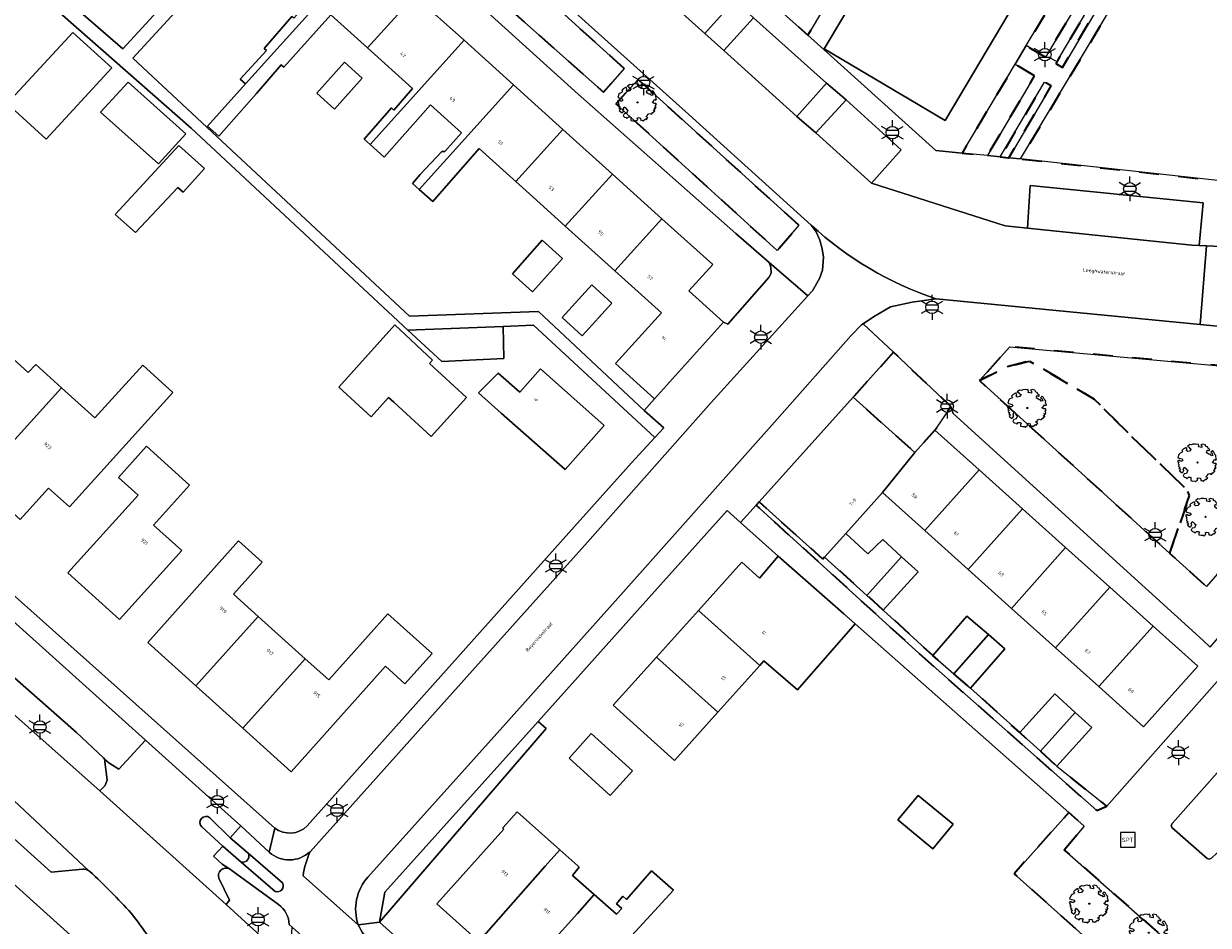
# Model space of a CAD drawing. Extents: x 105780 to 185197, y 477999 to 525027.
# Tile 408 of 562: x 108118 to 108238, y 479515 to 479607. Entities that reach past the tile are written whole.
import ezdxf
from ezdxf.enums import TextEntityAlignment as Align

# ---------------------------------------------------------------- set-up
doc = ezdxf.new("R2010")
doc.units = 0
doc.linetypes.add('XX-HIDDEN', pattern=[4, 2, -2])
for name, color, linetype, lineweight in [('B-GV-GR-BEPLANTING_CULTUUR_VASTE-PLANTENVAK-A', 252, 'Continuous', 5), ('B-GV-GR-BOOM-S', 252, 'Continuous', 25), ('B-GV-GR-HAAG_01-G', 252, 'GR-HAAG1', 13), ('B-GV-GR-MATERIAALGRENS-G', 252, 'XX-HIDDEN', 35), ('B-RO-IE-MEUBILAIR_WEGMEUBILAIR-S', 252, 'Continuous', 25), ('B-XX-KG-KADASTRAAL_BEBOUWING-G', 252, 'Continuous', 20), ('B1-WE-OG-BEBOUWING-T18', 7, 'Continuous', 18), ('B1-WE-OG-TERREIN_ERF-GV', 252, 'Continuous', 18), ('B1-WE-OG-TOPOGRAFIE-T18', 10, 'Continuous', 18), ('B1-WE-VH-VERHARDING_ASFALT-GV', 252, 'Continuous', 18), ('B1-WE-VH-VERHARDING_BETONSTRAATSTEEN-GV', 252, 'Continuous', 18), ('B1-WE-VH-VERHARDING_STRAATBAKSTEEN-GV', 252, 'Continuous', 18), ('B1-WE-VH-VERHARDING_TEGEL-GV', 252, 'Continuous', 18)]:
    doc.layers.add(name, color=color, linetype=linetype, lineweight=lineweight)
doc.styles.add('NLCS-ISO', font='NLCS-ISO.ttf')
doc.styles.add('NLCS-ISO-M200-T18', font='NLCS-ISO.ttf', dxfattribs={"height": 0.36})
doc.linetypes.add('GR-HAAG1', pattern='A,6,[176,NLCS.shx,S=0.125,R=0,X=0,Y=0],-2', length=8)

# ---------------------------------------------------------------- blocks, each defined once
blk = doc.blocks.new('B-SIE-WEG_LICHTMAST-SO')
at = {"ltscale": 0.1}
for p, q in [((0, 1.27), (0, 2.53)), ((-1.1, 0.63), (-2.19, 1.27)), ((1.1, 0.63), (2.19, 1.27)), ((-1.1, -0.63), (-2.19, -1.27)), ((0, -1.27), (0, -2.53)), ((1.1, -0.63), (2.19, -1.27))]:
    blk.add_line(p, q, dxfattribs=at)
at = {"flags": 128}
for points in [[(-1.16, 0.5), (1.16, 0.5)], [(-1.16, -0.5), (1.16, -0.5)]]:
    blk.add_lwpolyline(points, dxfattribs=at)
at = {"ltscale": 0.1}
blk.add_circle((0, 0), 1.27, dxfattribs=at)
at = {"style": 'NLCS-ISO'}
blk.add_attdef('TYPE', text='', height=1.8, dxfattribs=at).set_placement((0, 2.53), align=Align.BOTTOM_CENTER)
blk = doc.blocks.new('SIE-WEG_SPEELTOESTEL-SO')
at = {"flags": 128}
blk.add_lwpolyline([(-0.75, -0.75), (0.75, -0.75), (0.75, 0.75), (-0.75, 0.75)], close=True, dxfattribs=at)
at = {"style": 'NLCS-ISO'}
blk.add_text('SPT', height=0.45, dxfattribs=at).set_placement((0, 0), align=Align.MIDDLE_CENTER)
blk = doc.blocks.new('B-SGR-BOOM_06')
at = {"linetype": 'Continuous', "flags": 128}
blk.add_lwpolyline([(1.08, 1.41), (1.01, 1.58), (0.88, 1.63), (0.78, 1.81), (0.51, 1.88), (0.34, 1.81), (0.44, 1.71), (0.43, 1.52), (0.09, 1.59), (0.14, 1.73), (0.07, 1.88), (-0.06, 1.84), (-0.19, 1.88), (-0.46, 1.86), (-0.6, 1.79), (-0.78, 1.83), (-1.02, 1.64), (-0.85, 1.56), (-0.8, 1.46), (-0.63, 1.37), (-0.8, 1.16), (-1.02, 1.11), (-1.17, 1.24), (-1.05, 1.29), (-1.15, 1.54), (-1.45, 1.37), (-1.6, 1.21), (-1.52, 1.14), (-1.6, 1.01), (-1.77, 0.94), (-1.89, 0.82), (-2, 0.49), (-1.55, 0.37), (-1.48, 0.22), (-1.6, 0.12), (-1.8, 0.12), (-1.84, 0.22), (-2.04, 0.15), (-1.9, -0.07), (-1.97, -0.15), (-1.89, -0.22), (-1.95, -0.4), (-1.81, -0.47), (-1.89, -0.62), (-1.77, -0.64), (-1.72, -0.68), (-1.85, -0.84), (-1.57, -1.07), (-1.47, -0.97), (-1.38, -0.79), (-1.45, -0.7), (-1.37, -0.47), (-1.25, -0.54), (-1.12, -0.7), (-1, -0.8), (-1.12, -1.12), (-1.37, -1.17), (-1.47, -1.36), (-1.33, -1.51), (-1.13, -1.56), (-1.11, -1.61), (-1.08, -1.66), (-0.93, -1.49), (-0.73, -1.49), (-0.63, -1.56), (-0.68, -1.71), (-0.68, -1.84), (-0.46, -1.89), (-0.24, -1.88), (-0.19, -1.98), (-0.09, -1.86), (0.04, -1.79), (-0.02, -1.6), (0.11, -1.56), (0.31, -1.61), (0.34, -1.84), (0.46, -1.83), (0.58, -1.89), (0.83, -1.69), (0.95, -1.74), (0.93, -1.66), (1.06, -1.59), (0.96, -1.49), (0.85, -1.46), (1.03, -1.29), (1.05, -1.19), (1.26, -1.14), (1.42, -1.22), (1.51, -1.12), (1.51, -1.05), (1.65, -1.05), (1.65, -0.95), (1.78, -0.91), (1.78, -0.82), (1.63, -0.82), (1.82, -0.64), (1.7, -0.57), (1.85, -0.62), (1.9, -0.5), (1.82, -0.37), (1.93, -0.18), (1.87, -0.1), (1.7, -0.1), (1.5, 0.03), (1.63, 0.12), (1.75, 0.34), (1.82, 0.24), (1.95, 0.29), (1.87, 0.57), (1.88, 0.75), (1.8, 0.79), (1.67, 1.06), (1.53, 1.21), (1.35, 1.04), (1.47, 0.97), (1.57, 0.72), (1.41, 0.69), (1.33, 0.85), (1.2, 0.82), (1.06, 0.92), (0.9, 1.01), (0.98, 1.07), (0.93, 1.17), (1.01, 1.27), (1.15, 1.22), (1.26, 1.29)], close=True, dxfattribs=at)
blk.add_circle((0, 0), 0.06)
at = {"style": 'NLCS-ISO'}
blk.add_attdef('SOORT', text='', height=0.3, dxfattribs=at).set_placement((0, -0.36), align=Align.TOP_CENTER)

msp = doc.modelspace()

# ---------------------------------------------------------------- linework, layer by layer
at = {"layer": 'B-GV-GR-BEPLANTING_CULTUUR_VASTE-PLANTENVAK-A', "flags": 128}
for points in [[(108191.938, 479607.657), (108190.004, 479609.397), (108186.976, 479606.034), (108188.931, 479604.316)], [(108201.398, 479599.276), (108199.394, 479600.99), (108196.359, 479597.584), (108198.312, 479595.908)]]:
    msp.add_lwpolyline(points, close=True, dxfattribs=at)
at = {"layer": 'B-GV-GR-HAAG_01-G', "flags": 128}
for points in [[(108089.233, 479564.867), (108087.882, 479563.341), (108099.119, 479553.304), (108098.706, 479552.796), (108099.336, 479552.164), (108116.16, 479536.951), (108125.304, 479528.804), (108125.841, 479529.341), (108126.033, 479529.948), (108125.809, 479531.765), (108125.795, 479532.024), (108125.663, 479532.186), (108122.906, 479534.757), (108112.551, 479543.877)], [(108170.804, 479535.185), (108169.975, 479535.893), (108154.356, 479518.479), (108153.795, 479515.405)]]:
    msp.add_lwpolyline(points, close=True, dxfattribs=at)
at = {"layer": 'B-GV-GR-MATERIAALGRENS-G', "flags": 128}
for points in [[(108243.646, 479634.326), (108243.536, 479634.143), (108232.839, 479616.071), (108219.165, 479593.253), (108243.291, 479590.615), (108244.053, 479590.708), (108271.665, 479621.185), (108255.279, 479628.841)], [(108222.775, 479602.993), (108223.443, 479602.596), (108242.623, 479634.963), (108241.937, 479635.372)], [(108205.207, 479629.865), (108198.015, 479621.88), (108191.818, 479614.991), (108189.814, 479612.764), (108192.865, 479610.027), (108197.494, 479605.863), (108209.386, 479626.016)], [(108227.799, 479618.207), (108219.748, 479604.814), (108221.731, 479603.64), (108229.723, 479617.075)], [(108178.765, 479602.465), (108164.887, 479615.042), (108162.669, 479612.471), (108176.66, 479600.064)], [(108220.615, 479601.717), (108218.618, 479602.917), (108213.221, 479593.86), (108215.791, 479593.604)], [(108196.576, 479586.494), (108180.177, 479601.347), (108177.915, 479598.881), (108194.358, 479583.924)], [(108217.114, 479593.458), (108217.966, 479593.385), (108222.293, 479600.699), (108221.628, 479601.099)], [(108214.987, 479570.647), (108217.669, 479572.019), (108220.085, 479572.639), (108226.684, 479568.766), (108230.464, 479564.987), (108236.195, 479559.472), (108236.412, 479558.946), (108234.378, 479553.055), (108238.137, 479549.641), (108251.372, 479564.846), (108243.569, 479571.796), (108218.089, 479574.11)], [(108206.218, 479573.539), (108202.107, 479568.961), (108208.395, 479563.315), (108210.445, 479565.598), (108212.079, 479568.004)], [(108226.684, 479568.766), (108220.085, 479572.639), (108217.669, 479572.019), (108214.987, 479570.647), (108234.378, 479553.055), (108236.412, 479558.946), (108236.195, 479559.472), (108230.464, 479564.987)], [(108205.182, 479547.241), (108203.514, 479548.75), (108199.197, 479552.655), (108199.01, 479552.447), (108192.515, 479558.279), (108192.218, 479557.949), (108208.511, 479543.127), (108226.938, 479526.821), (108227.958, 479527.25), (108222.878, 479531.33), (108221.205, 479532.843), (108219.093, 479534.755), (108214.078, 479539.276), (108212.367, 479540.762), (108210.225, 479542.622)], [(108223.634, 479522.81), (108225.663, 479525.224), (108224.098, 479526.606), (108218.512, 479520.362), (108240.935, 479500.35), (108249.555, 479492.657), (108250.127, 479493.297), (108254.221, 479497.877), (108254.346, 479497.765), (108256.057, 479499.788), (108249.437, 479505.713), (108246.575, 479502.581)]]:
    msp.add_lwpolyline(points, close=True, dxfattribs=at)
at = {"layer": 'B-XX-KG-KADASTRAAL_BEBOUWING-G', "flags": 128}
for points in [[(108222.955, 479645.915), (108221.995, 479644.307), (108221.581, 479643.613), (108222.035, 479643.342), (108222.676, 479642.959), (108223.595, 479642.41), (108204.484, 479610.054), (108202.993, 479610.955), (108199.15, 479604.479), (108211.505, 479597.17), (108235.894, 479638.26)], [(108152.344, 479614.448), (108147.154, 479619.13), (108142.359, 479613.815), (108146.924, 479609.697), (108145.082, 479607.603), (108144.871, 479607.785), (108142.057, 479604.524), (108142.27, 479604.306), (108139.612, 479601.38), (108140.138, 479600.915)], [(108157.385, 479609.901), (108152.344, 479614.448), (108140.138, 479600.915), (108136.259, 479596.614), (108137.43, 479595.58), (108141.264, 479599.921), (108143.78, 479602.837), (108144.048, 479602.605), (108148.841, 479607.968), (108152.591, 479604.586)], [(108162.427, 479605.353), (108157.385, 479609.901), (108152.591, 479604.586), (108157.177, 479600.449), (108155.274, 479598.24), (108155.025, 479598.455), (108152.258, 479595.287), (108152.856, 479594.742)], [(108126.501, 479602.553), (108122.536, 479606.141), (108115.848, 479598.894), (108119.816, 479595.27)], [(108167.469, 479600.805), (108162.427, 479605.353), (108152.856, 479594.742), (108154.299, 479593.425), (108159.02, 479598.786), (108162.186, 479595.93), (108160.471, 479594.024), (108160.166, 479594.019), (108157.968, 479591.666), (108157.173, 479590.745), (108157.854, 479590.147)], [(108152.045, 479601.51), (108150.237, 479603.114), (108147.428, 479599.948), (108149.236, 479598.344)], [(108134.075, 479595.817), (108128.173, 479601.077), (108125.362, 479598.014), (108131.281, 479592.773)], [(108172.51, 479596.258), (108167.469, 479600.805), (108157.854, 479590.147), (108159.248, 479588.921), (108163.971, 479594.32), (108167.114, 479591.486), (108167.715, 479590.943)], [(108177.552, 479591.71), (108172.51, 479596.258), (108167.715, 479590.943), (108169.107, 479589.688), (108172.757, 479586.395)], [(108135.971, 479592.273), (108133.337, 479594.612), (108126.848, 479587.596), (108128.925, 479585.737), (108133.238, 479590.348), (108133.796, 479589.866)], [(108182.593, 479587.162), (108177.552, 479591.71), (108172.757, 479586.395), (108177.799, 479581.847)], [(108182.593, 479587.162), (108177.799, 479581.847), (108182.554, 479577.558), (108177.888, 479572.385), (108181.867, 479568.796), (108188.9, 479576.593), (108185.356, 479579.79), (108187.783, 479582.481)], [(108172.461, 479583.119), (108170.392, 479584.957), (108167.355, 479581.538), (108169.423, 479579.7)], [(108177.512, 479578.536), (108175.473, 479580.401), (108172.428, 479577.072), (108174.467, 479575.207)], [(108158.901, 479572.395), (108159.198, 479572.718), (108155.378, 479576.331), (108149.666, 479569.983), (108152.943, 479566.955), (108154.72, 479568.941), (108155.269, 479568.437), (108159.064, 479564.955), (108162.696, 479568.912)], [(108166.42, 479576.174), (108156.693, 479575.799), (108160.161, 479572.605), (108166.5, 479572.892)], [(108121.375, 479569.925), (108118.749, 479572.301), (108117.993, 479571.465), (108115.705, 479573.534), (108114.114, 479571.776), (108114.653, 479571.289), (108108.394, 479564.37), (108109.83, 479563.071), (108109.242, 479562.422), (108112.183, 479559.762)], [(108121.375, 479569.925), (108112.183, 479559.762), (108115.106, 479557.118), (108115.72, 479557.797), (108117.173, 479556.483), (108120.07, 479559.685), (108122.195, 479557.763), (108132.75, 479569.431), (108129.661, 479572.224), (108124.788, 479566.838)], [(108168.123, 479569.482), (108165.916, 479571.419), (108163.906, 479569.391), (108166.223, 479567.337), (108172.725, 479561.575), (108176.724, 479566.088), (108170.221, 479571.85)], [(108208.395, 479563.315), (108202.107, 479568.961), (108192.515, 479558.279), (108199.01, 479552.447), (108199.197, 479552.655), (108201.355, 479555.058), (108205.107, 479559.237)], [(108214.97, 479561.536), (108210.445, 479565.598), (108208.395, 479563.315), (108205.107, 479559.237), (108209.431, 479555.353)], [(108134.438, 479559.981), (108130.045, 479563.953), (108127.179, 479560.782), (108129.188, 479558.965), (108122.036, 479551.055), (108127.294, 479546.3), (108133.644, 479553.323), (108130.768, 479555.923)], [(108219.386, 479557.57), (108214.97, 479561.536), (108209.431, 479555.353), (108213.849, 479551.386)], [(108223.765, 479553.637), (108219.386, 479557.57), (108213.849, 479551.386), (108218.263, 479547.423)], [(108207.043, 479552.689), (108205.13, 479554.435), (108203.59, 479552.994), (108201.355, 479555.058), (108199.197, 479552.655), (108203.514, 479548.75)], [(108141.45, 479546.579), (108138.923, 479548.854), (108141.86, 479552.131), (108139.441, 479554.312), (108130.171, 479543.949), (108135.086, 479539.518)], [(108228.275, 479549.587), (108223.765, 479553.637), (108218.263, 479547.423), (108222.73, 479543.412)], [(108201.169, 479546.856), (108194.445, 479552.736), (108192.564, 479550.506), (108190.759, 479552.128), (108186.344, 479547.214), (108192.592, 479541.6), (108193.013, 479542.068), (108195.196, 479540.177), (108196.422, 479539.105), (108202.32, 479545.85)], [(108207.043, 479552.689), (108203.514, 479548.75), (108205.182, 479547.241), (108208.748, 479551.132)], [(108232.695, 479545.617), (108228.275, 479549.587), (108222.73, 479543.412), (108227.15, 479539.442)], [(108146.23, 479542.276), (108141.45, 479546.579), (108135.086, 479539.518), (108139.862, 479535.212)], [(108146.23, 479542.276), (108139.862, 479535.212), (108144.8, 479530.761), (108154.413, 479541.527), (108156.398, 479539.74), (108159.162, 479542.811), (108154.668, 479546.857), (108148.628, 479540.117)], [(108186.344, 479547.214), (108182.062, 479542.448), (108188.31, 479536.835), (108192.592, 479541.6)], [(108215.893, 479544.745), (108213.711, 479546.639), (108210.225, 479542.622), (108212.367, 479540.762)], [(108232.695, 479545.617), (108227.15, 479539.442), (108231.719, 479535.339), (108237.264, 479541.515)], [(108215.893, 479544.745), (108212.367, 479540.762), (108214.078, 479539.276), (108217.565, 479543.294)], [(108182.062, 479542.448), (108177.647, 479537.534), (108183.895, 479531.92), (108188.31, 479536.835)], [(108224.757, 479536.814), (108222.667, 479538.705), (108219.093, 479534.755), (108221.205, 479532.843)], [(108224.757, 479536.814), (108221.205, 479532.843), (108222.878, 479531.33), (108226.452, 479535.28)], [(108177.34, 479528.333), (108179.616, 479530.852), (108175.408, 479534.653), (108173.133, 479532.134)], [(108212.296, 479525.405), (108208.741, 479528.352), (108206.671, 479525.854), (108210.226, 479522.907)], [(108170.688, 479521.147), (108172.189, 479522.813), (108167.863, 479526.683), (108166.423, 479525.06), (108166.372, 479525.002), (108166.483, 479524.902), (108159.642, 479517.288), (108163.928, 479513.438)], [(108172.189, 479522.813), (108170.688, 479521.147), (108163.928, 479513.438), (108168.064, 479509.722), (108173.989, 479516.316), (108175.712, 479518.227), (108173.49, 479520.178), (108174.182, 479521.03), (108174.021, 479521.174)], [(108183.776, 479518.7), (108181.529, 479520.654), (108178.988, 479517.747), (108178.621, 479518.055), (108177.988, 479517.302), (108178.532, 479516.812), (108177.982, 479516.234), (108175.712, 479518.227), (108173.989, 479516.316), (108168.064, 479509.722), (108172.201, 479506.005), (108178.184, 479512.578), (108179.115, 479513.615)]]:
    msp.add_lwpolyline(points, close=True, dxfattribs=at)
at = {"layer": 'B1-WE-OG-TERREIN_ERF-GV', "flags": 128}
for points in [[(108117.943, 479650.592), (108110.563, 479657.277), (108091.215, 479636.048), (108127.639, 479604.492), (108146.358, 479624.874), (108143.947, 479627.034)], [(108224.522, 479648.563), (108222.955, 479645.915), (108235.894, 479638.26), (108211.505, 479597.17), (108199.15, 479604.479), (108199.11, 479604.411), (108210.544, 479594.127), (108213.221, 479593.86), (108218.618, 479602.917), (108219.748, 479604.814), (108227.799, 479618.207), (108228.428, 479619.256), (108239.168, 479637.543), (108229.549, 479644.764)], [(108115.848, 479598.894), (108122.536, 479606.141), (108126.501, 479602.553), (108119.816, 479595.27)], [(108150.237, 479603.114), (108152.045, 479601.51), (108149.236, 479598.344), (108147.428, 479599.948)], [(108125.362, 479598.014), (108128.173, 479601.077), (108134.075, 479595.817), (108131.281, 479592.773)], [(108133.337, 479594.612), (108135.971, 479592.273), (108133.796, 479589.866), (108133.238, 479590.348), (108128.925, 479585.737), (108126.848, 479587.596)], [(108170.392, 479584.957), (108172.461, 479583.119), (108169.423, 479579.7), (108167.355, 479581.538)], [(108175.473, 479580.401), (108177.512, 479578.536), (108174.467, 479575.207), (108172.428, 479577.072)], [(108155.378, 479576.331), (108159.198, 479572.718), (108158.901, 479572.395), (108162.696, 479568.912), (108159.064, 479564.955), (108155.269, 479568.437), (108154.72, 479568.941), (108152.943, 479566.955), (108149.666, 479569.983)], [(108129.661, 479572.224), (108132.75, 479569.431), (108122.195, 479557.763), (108120.07, 479559.685), (108117.173, 479556.483), (108115.72, 479557.797), (108115.106, 479557.118), (108112.183, 479559.762), (108109.242, 479562.422), (108109.83, 479563.071), (108108.394, 479564.37), (108114.653, 479571.289), (108114.114, 479571.776), (108115.705, 479573.534), (108117.993, 479571.465), (108118.749, 479572.301), (108121.375, 479569.925), (108124.788, 479566.838)], [(108165.916, 479571.419), (108168.123, 479569.482), (108170.221, 479571.85), (108176.724, 479566.088), (108172.725, 479561.575), (108166.223, 479567.337), (108163.906, 479569.391)], [(108134.438, 479559.981), (108130.768, 479555.923), (108133.644, 479553.323), (108127.294, 479546.3), (108122.036, 479551.055), (108129.188, 479558.965), (108127.179, 479560.782), (108130.045, 479563.953)], [(108139.441, 479554.312), (108141.86, 479552.131), (108138.923, 479548.854), (108141.45, 479546.579), (108146.23, 479542.276), (108148.628, 479540.117), (108154.668, 479546.857), (108159.162, 479542.811), (108156.398, 479539.74), (108154.413, 479541.527), (108144.8, 479530.761), (108139.862, 479535.212), (108135.086, 479539.518), (108130.171, 479543.949)], [(108177.34, 479528.333), (108173.133, 479532.134), (108175.408, 479534.653), (108179.616, 479530.852)], [(108212.296, 479525.405), (108210.226, 479522.907), (108206.671, 479525.854), (108208.741, 479528.352)]]:
    msp.add_lwpolyline(points, close=True, dxfattribs=at)
for points in [[(108134.616, 479596.406), (108090.44, 479635.198), (108072.351, 479651.558), (108072.084, 479651.261), (108069.857, 479653.256), (108069.376, 479652.734), (108084.299, 479639.359), (108078.674, 479633.083), (108081.351, 479630.684), (108076.351, 479625.105), (108073.697, 479627.484), (108074.381, 479628.248), (108059.436, 479641.643), (108051.516, 479633.884), (108064.931, 479621.885), (108054.934, 479610.745), (108041.537, 479622.729), (108038.198, 479618.98), (108053.43, 479605.363), (108068.901, 479591.412), (108082.054, 479579.645), (108083.651, 479578.217), (108102.777, 479560.978), (108143.121, 479524.997)], [(108147.401, 479623.94), (108128.662, 479603.537), (108156.87, 479577.207), (108170.024, 479577.714), (108180.798, 479567.606), (108181.867, 479568.796), (108177.888, 479572.385), (108182.554, 479577.558), (108177.799, 479581.847), (108172.757, 479586.395), (108169.107, 479589.688), (108167.715, 479590.943), (108167.114, 479591.486), (108163.971, 479594.32), (108159.248, 479588.921), (108157.854, 479590.147), (108157.173, 479590.745), (108157.968, 479591.666), (108160.166, 479594.019), (108160.471, 479594.024), (108162.186, 479595.93), (108159.02, 479598.786), (108154.299, 479593.425), (108152.856, 479594.742), (108152.258, 479595.287), (108155.025, 479598.455), (108155.274, 479598.24), (108157.177, 479600.449), (108152.591, 479604.586), (108148.841, 479607.968), (108144.048, 479602.605), (108143.78, 479602.837), (108141.264, 479599.921), (108137.43, 479595.58), (108136.259, 479596.614), (108140.138, 479600.915), (108139.612, 479601.38), (108142.27, 479604.306), (108142.057, 479604.524), (108144.871, 479607.785)], [(108157.385, 479609.901), (108162.427, 479605.353), (108167.469, 479600.805), (108172.51, 479596.258), (108177.552, 479591.71), (108182.593, 479587.162), (108187.783, 479582.481), (108185.356, 479579.79), (108188.9, 479576.593), (108189.324, 479576.413), (108193.494, 479581.18), (108193.744, 479581.595), (108193.727, 479582.203), (108193.558, 479582.707), (108190.153, 479585.644), (108174.052, 479599.872), (108154.554, 479617.532)], [(108146.437, 479525.237), (108173.128, 479555.129), (108179.489, 479562.253), (108181.878, 479564.834), (108169.498, 479576.293), (108166.42, 479576.174), (108166.5, 479572.892), (108160.161, 479572.605), (108156.693, 479575.799), (108134.616, 479596.406)], [(108238.523, 479543.482), (108237.782, 479544.154), (108212.303, 479567.289), (108212.079, 479568.004), (108210.445, 479565.598), (108214.97, 479561.536), (108219.386, 479557.57), (108223.765, 479553.637), (108228.275, 479549.587), (108232.695, 479545.617), (108237.264, 479541.515), (108231.719, 479535.339), (108227.15, 479539.442), (108222.73, 479543.412), (108218.263, 479547.423), (108213.849, 479551.386), (108209.431, 479555.353), (108205.107, 479559.237), (108201.355, 479555.058), (108203.59, 479552.994), (108205.13, 479554.435), (108207.043, 479552.689), (108208.748, 479551.132), (108205.182, 479547.241), (108210.225, 479542.622), (108213.711, 479546.639), (108215.893, 479544.745), (108217.565, 479543.294), (108214.078, 479539.276), (108219.093, 479534.755), (108222.667, 479538.705), (108224.757, 479536.814), (108226.452, 479535.28), (108222.878, 479531.33), (108227.958, 479527.25), (108240.801, 479541.72)], [(108240.935, 479500.35), (108218.512, 479520.362), (108224.098, 479526.606), (108202.32, 479545.85), (108196.422, 479539.105), (108195.196, 479540.177), (108193.013, 479542.068), (108192.592, 479541.6), (108188.31, 479536.835), (108183.895, 479531.92), (108177.647, 479537.534), (108182.062, 479542.448), (108186.344, 479547.214), (108190.759, 479552.128), (108192.564, 479550.506), (108194.445, 479552.736), (108190.63, 479556.184), (108189.274, 479557.41), (108180.396, 479547.512), (108169.975, 479535.893), (108170.804, 479535.185), (108153.795, 479515.405), (108200.136, 479473.818), (108214.828, 479460.561)], [(108090.237, 479463.02), (108109.961, 479484.652), (108114.755, 479489.91), (108116.105, 479491.391), (108130.264, 479506.919), (108099.163, 479534.946), (108096.584, 479537.213), (108093.564, 479533.851), (108096.453, 479530), (108085.528, 479517.873), (108086.018, 479517.433), (108088.618, 479515.199), (108095.615, 479522.916), (108109.711, 479510.136), (108108.948, 479509.295), (108117.11, 479501.895), (108109.694, 479493.715), (108110.545, 479492.944), (108094.275, 479474.998), (108094.795, 479474.527), (108080.719, 479459.001)], [(108163.928, 479513.438), (108159.642, 479517.288), (108166.483, 479524.902), (108166.372, 479525.002), (108166.423, 479525.06), (108167.863, 479526.683), (108172.189, 479522.813), (108174.021, 479521.174), (108174.182, 479521.03), (108173.49, 479520.178), (108175.712, 479518.227), (108177.982, 479516.234), (108178.532, 479516.812), (108177.988, 479517.302), (108178.621, 479518.055), (108178.988, 479517.747), (108181.529, 479520.654), (108183.776, 479518.7), (108179.115, 479513.615)]]:
    msp.add_lwpolyline(points, dxfattribs=at)
at = {"layer": 'B1-WE-OG-TERREIN_ERF-GV'}
msp.add_lwpolyline([(108143.121, 479524.997, 0.3673067), (108146.437, 479525.237)], format="xyb", dxfattribs=at)
at = {"layer": 'B1-WE-VH-VERHARDING_ASFALT-GV', "flags": 128}
for points in [[(108053.421, 479584.667), (108057.819, 479580.735), (108062.481, 479576.567), (108067.317, 479572.244), (108068.519, 479571.17), (108069.396, 479570.386), (108073.921, 479566.301), (108078.221, 479562.419), (108076.908, 479560.935), (108081.913, 479556.44), (108083.226, 479557.924), (108088.556, 479553.119), (108093.103, 479549.019), (108097.58, 479544.983), (108095.62, 479542.767), (108100.622, 479538.258), (108102.582, 479540.474), (108106.985, 479536.504), (108111.416, 479532.509), (108109.456, 479530.293), (108114.046, 479526.155), (108115.989, 479528.351), (108124.174, 479520.656), (108124.264, 479520.599)], [(108145.357, 479508.913), (108143.641, 479512.241), (108138.166, 479517.222), (108125.304, 479528.804), (108116.16, 479536.951), (108099.336, 479552.164)], [(108142.557, 479522.559), (108139.681, 479525.238), (108138.594, 479524.029), (108140.42, 479522.45), (108143.93, 479519.416)], [(108143.184, 479518.548), (108139.709, 479521.553), (108137.846, 479523.164), (108136.892, 479522.137), (108137.751, 479521.346), (108138.497, 479520.853), (108138.901, 479520.586), (108143.517, 479517.223)], [(108151.633, 479515.154), (108146.018, 479520.155)], [(108144.611, 479515.171), (108144.914, 479514.899), (108149.467, 479510.814), (108151.838, 479508.686), (108156.367, 479504.538), (108185.586, 479478.334), (108186.734, 479477.305), (108188.075, 479476.102), (108196.525, 479468.524), (108207.248, 479458.794), (108210.11, 479461.974), (108208.838, 479463.114), (108190.413, 479479.658), (108170.773, 479497.3)]]:
    msp.add_lwpolyline(points, dxfattribs=at)
for points in [[(108092.374, 479567.577), (108083.209, 479575.869), (108080.684, 479578.153), (108077.866, 479575.083), (108087.369, 479566.542), (108089.233, 479564.867), (108112.551, 479543.877), (108122.906, 479534.757), (108125.663, 479532.186), (108125.795, 479532.024), (108126.199, 479531.686), (108127.224, 479531.013), (108129.949, 479533.986), (108107.596, 479554.075)], [(108114.046, 479526.155), (108120.314, 479520.504), (108123.548, 479520.828), (108123.702, 479520.819), (108123.883, 479520.797), (108124.023, 479520.727), (108124.174, 479520.656), (108115.989, 479528.351)]]:
    msp.add_lwpolyline(points, close=True, dxfattribs=at)
at = {"layer": 'B1-WE-VH-VERHARDING_ASFALT-GV'}
for points in [[(108146.723, 479522.606, -0.3891015), (108142.557, 479522.559)], [(108146.018, 479520.155, -0.0640382), (108146.723, 479522.606)], [(108124.264, 479520.599, -0.0203458), (108128.491, 479516.323)], [(108143.93, 479519.416, -0.6654657), (108143.184, 479518.548)], [(108143.517, 479517.223, -0.223161), (108144.611, 479515.171)], [(108128.491, 479516.323, -0.0412606), (108131.863, 479511.284)], [(108152.97, 479513.29, -0.0872137), (108151.633, 479515.154)]]:
    msp.add_lwpolyline(points, format="xyb", dxfattribs=at)
at = {"layer": 'B1-WE-VH-VERHARDING_BETONSTRAATSTEEN-GV', "flags": 128}
for points in [[(108153.254, 479636.393), (108152.682, 479636.868), (108146.139, 479642.748), (108144.845, 479643.932), (108141.036, 479647.353), (108138.926, 479649.261), (108131.459, 479655.995), (108129.196, 479658.109), (108126.737, 479660.326), (108126.104, 479659.625), (108121.931, 479655.004), (108151.004, 479628.66), (108185.342, 479597.793), (108197.83, 479586.499)], [(108210.569, 479578.993), (108237.485, 479576.358), (108238.121, 479584.387), (108237.399, 479584.421), (108236.656, 479584.456), (108219.9, 479586.21), (108217.622, 479586.449), (108203.964, 479590.792), (108198.312, 479595.908), (108196.359, 479597.584), (108188.931, 479604.316), (108186.976, 479606.034), (108179.52, 479612.782), (108177.604, 479614.499), (108170.129, 479621.176), (108168.213, 479622.928), (108160.76, 479629.629), (108158.833, 479631.36), (108153.254, 479636.393)], [(108209.386, 479626.016), (108197.494, 479605.863), (108199.11, 479604.411), (108199.15, 479604.479), (108202.993, 479610.955)], [(108136.51, 479526.065), (108138.594, 479524.029), (108139.681, 479525.238), (108135.425, 479529.063), (108129.949, 479533.986), (108127.224, 479531.013), (108126.199, 479531.686), (108125.795, 479532.024), (108125.809, 479531.765), (108126.033, 479529.948), (108125.841, 479529.341), (108125.304, 479528.804), (108138.166, 479517.222), (108138.509, 479517.652), (108137.437, 479519.895)], [(108138.497, 479520.853), (108137.751, 479521.346), (108136.892, 479522.137), (108137.846, 479523.164), (108135.702, 479525.127)]]:
    msp.add_lwpolyline(points, dxfattribs=at)
for points in [[(108182.535, 479616.106), (108179.52, 479612.782), (108186.976, 479606.034), (108190.004, 479609.397)], [(108191.938, 479607.657), (108188.931, 479604.316), (108196.359, 479597.584), (108199.394, 479600.99)], [(108201.398, 479599.276), (108198.312, 479595.908), (108203.964, 479590.792), (108207.013, 479594.196)], [(108252.96, 479581.601), (108253.46, 479583.059), (108254.008, 479584.378), (108257.043, 479587.773), (108252.889, 479591.448), (108251.502, 479589.876), (108249.615, 479587.739), (108247.446, 479585.706), (108245.695, 479584.838), (108242.349, 479584.189), (108241.638, 479584.222), (108238.121, 479584.387), (108237.485, 479576.358), (108243.42, 479575.777), (108244.873, 479575.545), (108246.301, 479574.774), (108247.981, 479573.362), (108249.157, 479572.306), (108251.63, 479570.085), (108255.727, 479574.656), (108254.329, 479575.937), (108253.694, 479577.063), (108253.208, 479578.328), (108252.801, 479579.922)], [(108237.802, 479588.772), (108220.147, 479590.556), (108219.9, 479586.21), (108236.656, 479584.456), (108237.399, 479584.421)], [(108244.213, 479528.322), (108244.181, 479528.481), (108241.265, 479531.128), (108240.65, 479531.612), (108240.425, 479531.735), (108240.046, 479531.559), (108234.679, 479525.524), (108234.52, 479525.295), (108234.594, 479525.069), (108238.199, 479521.908), (108238.418, 479521.856), (108238.661, 479521.949), (108239.222, 479522.499), (108244.18, 479528.087)]]:
    msp.add_lwpolyline(points, close=True, dxfattribs=at)
at = {"layer": 'B1-WE-VH-VERHARDING_BETONSTRAATSTEEN-GV'}
for points in [[(108197.83, 479586.499, 0.1067695), (108210.569, 479578.993)], [(108135.702, 479525.127, -0.9851061), (108136.51, 479526.065)], [(108137.437, 479519.895, -0.6848401), (108138.497, 479520.853)]]:
    msp.add_lwpolyline(points, format="xyb", dxfattribs=at)
at = {"layer": 'B1-WE-VH-VERHARDING_STRAATBAKSTEEN-GV', "flags": 128}
for points in [[(108197.83, 479586.499), (108198.319, 479585.825), (108198.716, 479584.964), (108198.955, 479584.072), (108199.08, 479583.241), (108198.981, 479581.907), (108198.678, 479581.075), (108197.946, 479579.812), (108197.494, 479579.312), (108187.638, 479568.405), (108175.021, 479554.185), (108163.284, 479541.07), (108147.901, 479523.878), (108146.723, 479522.606)], [(108194.373, 479566.734), (108201.872, 479575.229), (108202.974, 479576.345), (108203.133, 479576.453), (108204.192, 479577.167), (108205.915, 479578.158), (108208.11, 479578.654), (108210.569, 479578.993)], [(108152.633, 479520.024), (108166.382, 479535.355), (108178.688, 479549.101), (108194.373, 479566.734)], [(108146.018, 479520.155), (108151.633, 479515.154)]]:
    msp.add_lwpolyline(points, dxfattribs=at)
at = {"layer": 'B1-WE-VH-VERHARDING_STRAATBAKSTEEN-GV'}
for points in [[(108210.569, 479578.993, -0.1067695), (108197.83, 479586.499)], [(108146.723, 479522.606, 0.0640382), (108146.018, 479520.155)], [(108151.633, 479515.154, -0.2690346), (108152.633, 479520.024)]]:
    msp.add_lwpolyline(points, format="xyb", dxfattribs=at)
at = {"layer": 'B1-WE-VH-VERHARDING_TEGEL-GV', "flags": 128}
for points in [[(108151.004, 479628.66), (108121.931, 479655.004), (108121.395, 479654.413), (108132.146, 479644.698), (108130.028, 479642.242), (108119.117, 479651.891), (108117.943, 479650.592), (108143.947, 479627.034), (108146.358, 479624.874), (108147.401, 479623.94), (108154.554, 479617.532), (108174.052, 479599.872), (108190.153, 479585.644), (108193.558, 479582.707), (108197.494, 479579.312), (108197.946, 479579.812), (108198.678, 479581.075), (108198.981, 479581.907), (108199.08, 479583.241), (108198.955, 479584.072), (108198.716, 479584.964), (108198.319, 479585.825), (108197.83, 479586.499), (108185.342, 479597.793)], [(108147.401, 479623.94), (108146.358, 479624.874), (108127.639, 479604.492), (108091.215, 479636.048), (108090.44, 479635.198), (108134.616, 479596.406), (108156.693, 479575.799), (108166.42, 479576.174), (108169.498, 479576.293), (108181.878, 479564.834), (108182.788, 479565.818), (108180.798, 479567.606), (108170.024, 479577.714), (108156.87, 479577.207), (108128.662, 479603.537)], [(108222.775, 479602.993), (108241.937, 479635.372), (108242.623, 479634.963), (108223.443, 479602.596)], [(108164.887, 479615.042), (108178.765, 479602.465), (108176.66, 479600.064), (108162.669, 479612.471)], [(108180.177, 479601.347), (108196.576, 479586.494), (108194.358, 479583.924), (108177.915, 479598.881)], [(108082.054, 479579.645), (108080.684, 479578.153), (108083.209, 479575.869), (108092.374, 479567.577), (108107.596, 479554.075), (108129.949, 479533.986), (108135.425, 479529.063), (108139.681, 479525.238), (108142.557, 479522.559), (108143.121, 479524.997), (108102.777, 479560.978), (108083.651, 479578.217)], [(108246.301, 479574.774), (108244.873, 479575.545), (108243.42, 479575.777), (108237.485, 479576.358), (108210.569, 479578.993), (108208.11, 479578.654), (108205.915, 479578.158), (108204.192, 479577.167), (108203.133, 479576.453), (108206.218, 479573.539), (108212.079, 479568.004), (108212.303, 479567.289), (108237.782, 479544.154), (108238.523, 479543.482), (108245.747, 479551.914), (108250.542, 479557.511), (108255.922, 479563.791), (108257.136, 479565.141), (108251.63, 479570.085), (108249.157, 479572.306), (108247.981, 479573.362)], [(108218.089, 479574.11), (108243.569, 479571.796), (108251.372, 479564.846), (108238.137, 479549.641), (108234.378, 479553.055), (108214.987, 479570.647)], [(108244.213, 479528.322), (108244.18, 479528.087), (108239.222, 479522.499), (108238.661, 479521.949), (108238.418, 479521.856), (108238.199, 479521.908), (108234.594, 479525.069), (108234.52, 479525.295), (108234.679, 479525.524), (108240.046, 479531.559), (108240.425, 479531.735), (108240.65, 479531.612), (108241.265, 479531.128), (108244.181, 479528.481)]]:
    msp.add_lwpolyline(points, close=True, dxfattribs=at)
for points in [[(108241.001, 479636.141), (108230.311, 479618.119), (108228.428, 479619.256), (108227.799, 479618.207), (108229.723, 479617.075), (108221.731, 479603.64), (108219.748, 479604.814), (108218.618, 479602.917), (108220.615, 479601.717), (108215.791, 479593.604), (108215.838, 479593.599), (108217.114, 479593.458), (108221.628, 479601.099), (108222.293, 479600.699), (108217.966, 479593.385), (108219.165, 479593.253), (108232.839, 479616.071), (108243.536, 479634.143)], [(108243.291, 479590.615), (108219.165, 479593.253), (108217.966, 479593.385), (108217.114, 479593.458), (108215.838, 479593.599), (108215.791, 479593.604), (108213.221, 479593.86), (108210.544, 479594.127), (108199.11, 479604.411), (108197.494, 479605.863), (108192.865, 479610.027)], [(108191.938, 479607.657), (108199.394, 479600.99), (108201.398, 479599.276), (108207.013, 479594.196), (108203.964, 479590.792), (108217.622, 479586.449), (108219.9, 479586.21), (108220.147, 479590.556), (108237.802, 479588.772), (108237.399, 479584.421), (108238.121, 479584.387), (108241.638, 479584.222)], [(108024.984, 479603.104), (108024.039, 479602.009), (108025.961, 479600.32), (108025.984, 479600.345), (108037.312, 479590.237), (108073.021, 479558.164), (108074.297, 479557.031), (108073.95, 479556.513), (108078.271, 479553.407), (108081.387, 479550.427), (108083.823, 479548.25), (108092.684, 479540.642), (108096.584, 479537.213), (108099.163, 479534.946), (108130.264, 479506.919), (108132.506, 479504.977), (108132.793, 479502.581), (108135.287, 479502.849), (108135.091, 479503.518), (108134.728, 479504.657), (108134.329, 479505.765)], [(108163.284, 479541.07), (108175.021, 479554.185), (108187.638, 479568.405), (108197.494, 479579.312), (108193.558, 479582.707), (108193.727, 479582.203), (108193.744, 479581.595), (108193.494, 479581.18), (108189.324, 479576.413), (108188.9, 479576.593), (108181.867, 479568.796), (108180.798, 479567.606), (108182.788, 479565.818), (108181.878, 479564.834), (108179.489, 479562.253), (108173.128, 479555.129), (108146.437, 479525.237)], [(108180.396, 479547.512), (108189.274, 479557.41), (108190.63, 479556.184), (108192.218, 479557.949), (108192.515, 479558.279), (108202.107, 479568.961), (108206.218, 479573.539), (108203.133, 479576.453), (108202.974, 479576.345), (108201.872, 479575.229), (108194.373, 479566.734), (108178.688, 479549.101), (108166.382, 479535.355), (108152.633, 479520.024)], [(108240.801, 479541.72), (108227.958, 479527.25), (108226.938, 479526.821), (108208.511, 479543.127), (108192.218, 479557.949), (108190.63, 479556.184), (108194.445, 479552.736), (108201.169, 479546.856), (108202.32, 479545.85), (108224.098, 479526.606), (108225.663, 479525.224), (108223.634, 479522.81), (108246.575, 479502.581)], [(108124.264, 479520.599), (108124.174, 479520.656), (108124.023, 479520.727), (108123.883, 479520.797), (108123.702, 479520.819), (108123.548, 479520.828), (108120.314, 479520.504), (108114.046, 479526.155), (108109.456, 479530.293), (108105.024, 479534.289), (108100.622, 479538.258), (108095.62, 479542.767), (108092.124, 479545.919), (108091.141, 479546.801), (108089.475, 479548.297), (108086.585, 479550.891), (108082.06, 479554.953)], [(108151.633, 479515.154), (108153.795, 479515.405), (108154.356, 479518.479), (108169.975, 479535.893), (108180.396, 479547.512)], [(108146.723, 479522.606), (108147.901, 479523.878), (108163.284, 479541.07)], [(108138.594, 479524.029), (108136.51, 479526.065)], [(108135.702, 479525.127), (108137.846, 479523.164), (108139.709, 479521.553)], [(108143.121, 479524.997), (108142.557, 479522.559)], [(108140.42, 479522.45), (108138.594, 479524.029)], [(108143.93, 479519.416), (108140.42, 479522.45)], [(108143.517, 479517.223), (108138.901, 479520.586), (108138.497, 479520.853)], [(108139.709, 479521.553), (108143.184, 479518.548)], [(108137.437, 479519.895), (108138.509, 479517.652), (108138.166, 479517.222), (108143.641, 479512.241)], [(108144.842, 479513.759), (108144.914, 479514.899), (108144.611, 479515.171)], [(108153.795, 479515.405), (108151.633, 479515.154)], [(108152.97, 479513.29), (108170.773, 479497.3), (108190.413, 479479.658), (108208.838, 479463.114), (108210.11, 479461.974), (108213.408, 479459.015), (108214.828, 479460.561), (108200.136, 479473.818), (108153.795, 479515.405)]]:
    msp.add_lwpolyline(points, dxfattribs=at)
at = {"layer": 'B1-WE-VH-VERHARDING_TEGEL-GV'}
for points in [[(108136.51, 479526.065, 0.9851061), (108135.702, 479525.127)], [(108146.437, 479525.237, -0.3673067), (108143.121, 479524.997)], [(108140.42, 479522.45, -0.6703488), (108139.709, 479521.553)], [(108139.709, 479521.553, 0.6703488), (108140.42, 479522.45)], [(108142.557, 479522.559, 0.3891015), (108146.723, 479522.606)], [(108138.497, 479520.853, 0.6848401), (108137.437, 479519.895)], [(108128.491, 479516.323, 0.0203458), (108124.264, 479520.599)], [(108152.633, 479520.024, 0.2690346), (108151.633, 479515.154)], [(108143.184, 479518.548, 0.6654657), (108143.93, 479519.416)], [(108144.611, 479515.171, 0.223161), (108143.517, 479517.223)], [(108131.863, 479511.284, 0.0412606), (108128.491, 479516.323)], [(108151.633, 479515.154, 0.0872137), (108152.97, 479513.29)]]:
    msp.add_lwpolyline(points, format="xyb", dxfattribs=at)

# ---------------------------------------------------------------- block references
at = {"layer": 'B-GV-GR-BOOM-S', "linetype": 'Continuous', "lineweight": 0}
for p in [(108180.114, 479599.025), (108219.863, 479567.856), (108237.218, 479562.3), (108238.039, 479556.761), (108226.183, 479517.301), (108232.255, 479514.344)]:
    msp.add_blockref('B-SGR-BOOM_06', p, dxfattribs=at)
at = {"layer": 'B-RO-IE-MEUBILAIR_WEGMEUBILAIR-S', "xscale": 0.5, "yscale": 0.5, "zscale": 0.5}
for p in [(108221.652, 479603.89), (108180.732, 479601.041), (108206.108, 479595.939), (108230.326, 479590.213), (108210.149, 479578.125), (108192.688, 479575.081), (108211.691, 479568.045), (108232.903, 479554.936), (108171.795, 479551.742), (108119.182, 479535.32), (108235.267, 479532.705), (108137.27, 479527.717), (108149.47, 479526.828), (108141.422, 479515.669)]:
    msp.add_blockref('B-SIE-WEG_LICHTMAST-SO', p, dxfattribs=at)
at = {"layer": 'B-RO-IE-MEUBILAIR_WEGMEUBILAIR-S'}
msp.add_blockref('SIE-WEG_SPEELTOESTEL-SO', (108230.102, 479523.806), dxfattribs=at)

# ---------------------------------------------------------------- texts
at = {"layer": 'B1-WE-OG-BEBOUWING-T18', "style": 'NLCS-ISO-M200-T18'}
for s, rotation, p in [('47', 317.9, (108156.201, 479603.889)), ('49', 317.9, (108161.243, 479599.341)), ('51', 317.9, (108166.143, 479594.919)), ('53', 317.9, (108171.325, 479590.246)), ('55', 317.9, (108176.367, 479585.698)), ('57', 317.9, (108181.408, 479581.151)), ('8', 48, (108182.797, 479574.998)), ('6', 48, (108169.761, 479568.714)), ('923', 317.9, (108119.97, 479564.002)), ('7-9', 48.1, (108202.071, 479558.252)), ('59', 318.1, (108208.343, 479558.884)), ('921', 318, (108129.832, 479554.219)), ('61', 318.1, (108212.624, 479555.04)), ('63', 318.1, (108217.183, 479550.946)), ('919', 317.9, (108137.85, 479547.264)), ('65', 318.1, (108221.604, 479546.976)), ('11', 48.1, (108193.028, 479544.928)), ('917', 317.9, (108142.629, 479542.961)), ('67', 318.1, (108226.024, 479543.006)), ('13', 48.1, (108188.872, 479540.302)), ('915', 317.9, (108147.408, 479538.659)), ('69', 318.1, (108230.444, 479539.037)), ('15', 48.1, (108184.591, 479535.537)), ('913', 318.1, (108166.579, 479520.428)), ('911', 318.1, (108170.852, 479516.581))]:
    msp.add_text(s, height=0.36, rotation=rotation, dxfattribs=at).set_placement(p, align=Align.MIDDLE)
at = {"layer": 'B1-WE-OG-TOPOGRAFIE-T18', "style": 'NLCS-ISO-M200-T18'}
for s, rotation, p in [('Leeghwaterstraat', 354.5, (108227.69, 479581.699)), ('Beyerinckstraat', 48.3, (108170.129, 479544.483))]:
    msp.add_text(s, height=0.36, rotation=rotation, dxfattribs=at).set_placement(p, align=Align.MIDDLE)

doc.saveas('drawing.dxf')
